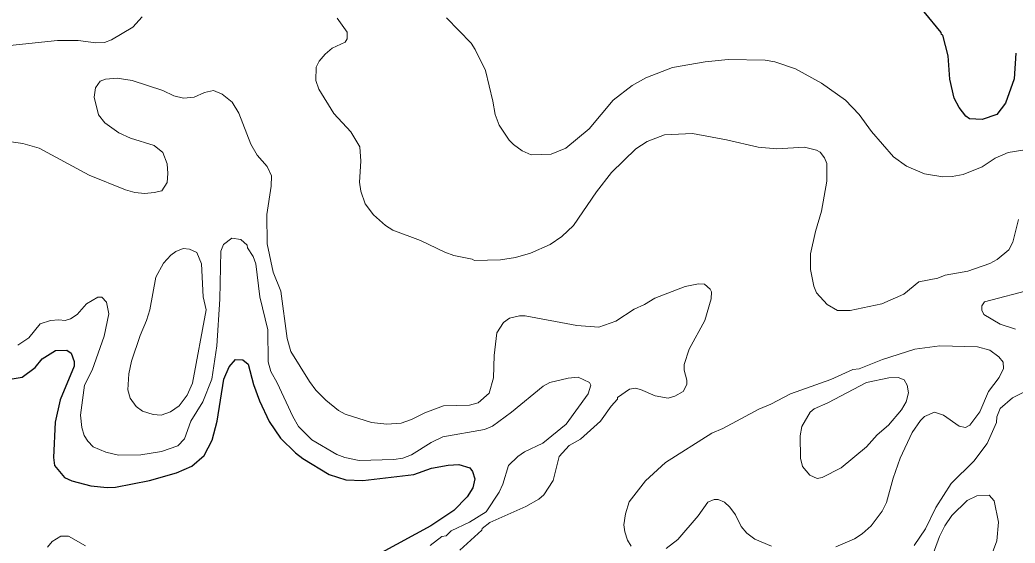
# Model space of a CAD drawing. Extents: x 598.3 to 623.2, y 6902.2 to 6930.1.
# Drawn here: x 602.546 to 604.675, y 6918.158 to 6919.278 of the extents above; entities that cross this region are included whole.
import ezdxf

# ---------------------------------------------------------------- set-up
doc = ezdxf.new("R2010")
doc.units = 0
doc.header["$LTSCALE"] = 0.032
doc.layers.add('1', color=7, linetype='Continuous', lineweight=25)
doc.layers.add('2', color=7, linetype='Continuous', lineweight=13)

msp = doc.modelspace()

# ---------------------------------------------------------------- linework, layer by layer
at = {"layer": '1'}
for points in [[(604.6766, 6919.2064), (604.6733, 6919.1517), (604.6545, 6919.0995), (604.6358, 6919.0755), (604.6048, 6919.0643), (604.5776, 6919.066), (604.5696, 6919.0718), (604.5553, 6919.09), (604.5446, 6919.1099), (604.5352, 6919.1505), (604.5317, 6919.2005), (604.5205, 6919.245), (604.5174, 6919.2464), (604.5169, 6919.2506), (604.4805, 6919.2951), (604.4653, 6919.3063), (604.4174, 6919.3226), (604.3041, 6919.3353), (604.2203, 6919.3371), (604.1066, 6919.3323), (604.0473, 6919.3273)], [(602.5251, 6918.509), (602.5506, 6918.513), (602.5783, 6918.5339), (602.5932, 6918.552), (602.6222, 6918.5705), (602.6458, 6918.5712), (602.6552, 6918.5641), (602.6617, 6918.5463), (602.6617, 6918.5365), (602.6321, 6918.4646), (602.6214, 6918.417), (602.6173, 6918.3415), (602.6199, 6918.3242), (602.641, 6918.2984), (602.6569, 6918.291), (602.6977, 6918.2806), (602.7323, 6918.2767), (602.7505, 6918.2774), (602.823, 6918.2918), (602.8806, 6918.3083), (602.9137, 6918.3229), (602.94, 6918.3452), (602.957, 6918.3786), (602.9679, 6918.419), (602.9823, 6918.5086), (602.9934, 6918.5351), (603.0073, 6918.551), (603.0228, 6918.5501), (603.034, 6918.5412), (603.0454, 6918.4976), (603.0583, 6918.4623), (603.0791, 6918.4183), (603.1031, 6918.3825), (603.1353, 6918.3511), (603.1511, 6918.339), (603.2077, 6918.3048), (603.2427, 6918.2937), (603.2793, 6918.2921), (603.3884, 6918.3049), (603.4262, 6918.318), (603.4618, 6918.3245), (603.4851, 6918.326), (603.5085, 6918.3194), (603.5141, 6918.3114), (603.519, 6918.2953), (603.515, 6918.2761), (603.5027, 6918.2569), (603.4741, 6918.2275), (603.4251, 6918.1948), (603.3189, 6918.1373)]]:
    msp.add_lwpolyline(points, dxfattribs=at)
at = {"layer": '2'}
for points in [[(602.8072, 6919.2841), (602.7874, 6919.262), (602.7417, 6919.2353), (602.7267, 6919.2296), (602.7078, 6919.2286), (602.6702, 6919.2334), (602.626, 6919.2334), (602.5107, 6919.2212)], [(604.2504, 6918.6936), (604.244, 6918.7081), (604.2371, 6918.7432), (604.2371, 6918.7767), (604.2476, 6918.8249), (604.2605, 6918.8682), (604.2718, 6918.9326), (604.2718, 6918.9703), (604.2669, 6918.9825), (604.2578, 6918.9946), (604.2499, 6918.9987), (604.2244, 6919.0051), (604.1653, 6919.002), (604.1251, 6919.0052), (604.0573, 6919.0213), (603.9848, 6919.0343), (603.9246, 6919.0319), (603.8874, 6919.0174), (603.8636, 6919.0015), (603.8116, 6918.9514), (603.7795, 6918.9094), (603.7304, 6918.8377), (603.7051, 6918.8139), (603.6799, 6918.797), (603.6383, 6918.7786), (603.6059, 6918.7689), (603.5739, 6918.764), (603.5182, 6918.7624), (603.5132, 6918.7655), (603.4738, 6918.7734), (603.4546, 6918.7803), (603.4027, 6918.8059), (603.3434, 6918.8278), (603.3278, 6918.8378), (603.302, 6918.8602), (603.2846, 6918.884), (603.2751, 6918.9113), (603.2725, 6918.9302), (603.2754, 6918.9756), (603.273, 6919.0058), (603.2539, 6919.0379), (603.2175, 6919.0776), (603.1852, 6919.1295), (603.1791, 6919.1479), (603.1799, 6919.1767), (603.1857, 6919.1891), (603.1985, 6919.2044), (603.2136, 6919.2171), (603.2413, 6919.2302), (603.2462, 6919.237), (603.2462, 6919.2517), (603.2245, 6919.281)], [(603.4581, 6919.2822), (603.5111, 6919.2275), (603.52, 6919.2146), (603.5418, 6919.1693), (603.5577, 6919.1037), (603.5623, 6919.0755), (603.5711, 6919.0524), (603.5923, 6919.0205), (603.6016, 6919.0108), (603.6205, 6918.9974), (603.6397, 6918.989), (603.6824, 6918.9904), (603.7134, 6919.0033), (603.7635, 6919.0448), (603.815, 6919.1059), (603.8556, 6919.1369), (603.8852, 6919.1539), (603.9416, 6919.1757), (604.0118, 6919.1881), (604.061, 6919.193), (604.1405, 6919.1913), (604.1607, 6919.1882), (604.205, 6919.1726), (604.2611, 6919.1421), (604.312, 6919.1059), (604.3416, 6919.0754), (604.3677, 6919.0385), (604.4149, 6918.9843), (604.4429, 6918.9646), (604.4814, 6918.9482), (604.5202, 6918.9421), (604.5405, 6918.9427), (604.5638, 6918.9468), (604.6043, 6918.9631), (604.6325, 6918.982), (604.6599, 6918.9939), (604.6918, 6918.9987)], [(602.5219, 6919.0172), (602.5522, 6919.0134), (602.5871, 6919.0028), (602.6936, 6918.9455), (602.7717, 6918.9138), (602.7916, 6918.908), (602.8133, 6918.9064), (602.8331, 6918.908), (602.8494, 6918.9121), (602.8608, 6918.9297), (602.8625, 6918.9488), (602.8608, 6918.9693), (602.8516, 6918.9936), (602.8329, 6919.0086), (602.7826, 6919.0243), (602.7576, 6919.0358), (602.7275, 6919.0576), (602.7137, 6919.0748), (602.7047, 6919.1123), (602.7073, 6919.1324), (602.7171, 6919.1468), (602.729, 6919.1508), (602.7535, 6919.1526), (602.7862, 6919.1477), (602.8518, 6919.1264), (602.8749, 6919.1149), (602.8955, 6919.1098), (602.9182, 6919.1122), (602.9405, 6919.1225), (602.9602, 6919.1266), (602.9781, 6919.119), (602.9999, 6919.1018)], [(602.9999, 6919.1018), (603.0144, 6919.0778), (603.0395, 6919.0114), (603.0534, 6918.9885), (603.0746, 6918.9639), (603.0843, 6918.944), (603.0835, 6918.9216), (603.0739, 6918.8609), (603.0746, 6918.7987), (603.0876, 6918.7378), (603.1037, 6918.697), (603.1174, 6918.5955), (603.1254, 6918.5678), (603.1651, 6918.5037), (603.1792, 6918.4853), (603.2002, 6918.464), (603.2276, 6918.4418), (603.2414, 6918.4337), (603.2983, 6918.4158), (603.331, 6918.4126), (603.3612, 6918.4143), (603.3836, 6918.4222), (603.4122, 6918.4369), (603.4518, 6918.4514), (603.5075, 6918.4532), (603.5262, 6918.458), (603.5496, 6918.4787), (603.5587, 6918.5116), (603.5607, 6918.5597), (603.566, 6918.6079), (603.5805, 6918.6304), (603.5929, 6918.6392), (603.6147, 6918.6441), (603.627, 6918.6441), (603.7371, 6918.6239), (603.784, 6918.6199), (603.821, 6918.6328), (603.8601, 6918.6584), (603.8823, 6918.6683), (603.9045, 6918.6818), (603.9689, 6918.7074), (603.9979, 6918.7128), (604.0104, 6918.7121), (604.0225, 6918.7015), (604.0251, 6918.6954), (604.025, 6918.6808), (604.011, 6918.6346), (603.9777, 6918.5732), (603.9667, 6918.54), (603.9667, 6918.5279), (603.9723, 6918.507), (603.9723, 6918.4972), (603.9648, 6918.4822), (603.9468, 6918.4721), (603.9329, 6918.4684), (603.9049, 6918.4734), (603.8734, 6918.4869), (603.8621, 6918.4894), (603.8502, 6918.4871), (603.8246, 6918.4696), (603.824, 6918.4659), (603.8104, 6918.4507), (603.7879, 6918.4186), (603.7448, 6918.3806), (603.7209, 6918.3666), (603.6994, 6918.3433), (603.6867, 6918.2919), (603.6665, 6918.2615), (603.656, 6918.2517), (603.6281, 6918.236), (603.5509, 6918.2023), (603.5347, 6918.1894), (603.5338, 6918.1854), (603.4869, 6918.1432)], [(604.6823, 6918.8508), (604.6701, 6918.802), (604.6612, 6918.7858), (604.6367, 6918.7646), (604.6212, 6918.7561), (604.5741, 6918.7397), (604.5255, 6918.7316), (604.5093, 6918.7251), (604.4692, 6918.7172), (604.4368, 6918.6909), (604.3895, 6918.6701), (604.3218, 6918.6555), (604.2948, 6918.6559), (604.2732, 6918.6689), (604.2504, 6918.6936)], [(603.4233, 6918.1526), (603.4487, 6918.1722), (603.458, 6918.1738), (603.4685, 6918.1846), (603.5074, 6918.2028), (603.5432, 6918.2249), (603.5714, 6918.2672), (603.5789, 6918.2839), (603.5911, 6918.3243), (603.6107, 6918.3432), (603.6256, 6918.353), (603.6645, 6918.372), (603.7146, 6918.4124), (603.7614, 6918.4772), (603.7674, 6918.496), (603.7641, 6918.5017), (603.7399, 6918.5131), (603.7188, 6918.5113), (603.6798, 6918.5018), (603.6655, 6918.4936), (603.5976, 6918.4382), (603.5569, 6918.4084), (603.54, 6918.4011), (603.4505, 6918.3852), (603.4257, 6918.3736), (603.3836, 6918.3469), (603.3647, 6918.3398), (603.3456, 6918.3366), (603.2719, 6918.335), (603.2406, 6918.3411), (603.2241, 6918.3476), (603.1704, 6918.379), (603.142, 6918.4075), (603.1293, 6918.4286), (603.0963, 6918.5011), (603.0826, 6918.5254), (603.0771, 6918.5457), (603.0762, 6918.6142), (603.0589, 6918.6853), (603.0502, 6918.7556), (603.0445, 6918.7715), (603.0327, 6918.7897), (603.0316, 6918.7954), (603.0186, 6918.8076), (602.9994, 6918.8105), (602.981, 6918.7971), (602.9758, 6918.7825), (602.9734, 6918.6801), (602.9669, 6918.58), (602.9564, 6918.5089), (602.9369, 6918.4602), (602.9114, 6918.4189), (602.8979, 6918.3808), (602.8834, 6918.3663), (602.8487, 6918.3541), (602.8042, 6918.3467), (602.7567, 6918.3461), (602.7296, 6918.3528), (602.7027, 6918.3641), (602.6913, 6918.3758), (602.6829, 6918.3886), (602.6784, 6918.4052), (602.6756, 6918.4321), (602.6842, 6918.4959), (602.7005, 6918.5283), (602.7257, 6918.601), (602.7361, 6918.6488), (602.7309, 6918.6733), (602.7209, 6918.6845), (602.7123, 6918.6846), (602.6885, 6918.67), (602.6684, 6918.6475), (602.654, 6918.6378), (602.6423, 6918.6345), (602.6293, 6918.6361), (602.6114, 6918.6344), (602.589, 6918.627), (602.5647, 6918.5974), (602.5411, 6918.5819)], [(604.6755, 6918.6159), (604.6429, 6918.6266), (604.6081, 6918.6472), (604.604, 6918.6568), (604.6038, 6918.6657), (604.6096, 6918.674), (604.713, 6918.7013)], [(603.8538, 6918.1513), (603.846, 6918.1642), (603.8398, 6918.1823), (603.838, 6918.1973), (603.8412, 6918.2208), (603.8493, 6918.2465), (603.8841, 6918.2912), (603.9272, 6918.3302), (604.0264, 6918.3931), (604.0496, 6918.403), (604.1264, 6918.4448), (604.1523, 6918.4553), (604.1944, 6918.4771), (604.2805, 6918.5081), (604.3277, 6918.5292), (604.341, 6918.531), (604.3913, 6918.5506), (604.4601, 6918.5728), (604.514, 6918.5803), (604.5946, 6918.5778), (604.6209, 6918.5711), (604.64, 6918.5569), (604.6496, 6918.5451), (604.6498, 6918.5317), (604.6412, 6918.5127), (604.618, 6918.4821), (604.5996, 6918.4391), (604.5778, 6918.4103), (604.5687, 6918.4054), (604.5555, 6918.4084), (604.5215, 6918.4315), (604.5028, 6918.4385), (604.4812, 6918.4286), (604.4725, 6918.4205), (604.4549, 6918.395), (604.4293, 6918.3398), (604.4144, 6918.2972), (604.3997, 6918.2451), (604.3903, 6918.2261), (604.3669, 6918.1952), (604.3481, 6918.178), (604.3313, 6918.1668), (604.2915, 6918.1498)], [(604.459, 6918.153), (604.4833, 6918.1887), (604.5052, 6918.2343), (604.538, 6918.2853), (604.5865, 6918.3331), (604.6151, 6918.3714), (604.6353, 6918.4161), (604.6362, 6918.428), (604.6427, 6918.4457), (604.6693, 6918.4692), (604.7397, 6918.5041)], [(604.6053, 6918.081), (604.6361, 6918.1626), (604.6394, 6918.2025), (604.63, 6918.2482), (604.6197, 6918.2604), (604.5931, 6918.2588), (604.5721, 6918.2491), (604.5396, 6918.2173), (604.5243, 6918.1947), (604.5129, 6918.172), (604.4919, 6918.1138)], [(604.1539, 6918.1516), (604.118, 6918.1661), (604.1012, 6918.1794), (604.0886, 6918.1937), (604.077, 6918.2187), (604.0646, 6918.2347), (604.0529, 6918.2453), (604.04, 6918.2514), (604.0309, 6918.2515), (604.0178, 6918.2458), (603.9971, 6918.2163), (603.9537, 6918.1657), (603.9284, 6918.1467)], [(602.6859, 6918.1521), (602.6496, 6918.173), (602.633, 6918.173), (602.6147, 6918.1615), (602.6047, 6918.1495)]]:
    msp.add_lwpolyline(points, dxfattribs=at)
for points in [[(602.8367, 6918.7273), (602.853, 6918.7568), (602.8687, 6918.774), (602.8792, 6918.782), (602.8949, 6918.7882), (602.9085, 6918.7867), (602.9241, 6918.7799), (602.9345, 6918.7553), (602.9379, 6918.6852), (602.9443, 6918.6569), (602.9149, 6918.5003), (602.9037, 6918.4747), (602.8862, 6918.4517), (602.868, 6918.4388), (602.848, 6918.4321), (602.8311, 6918.433), (602.8078, 6918.4401), (602.7943, 6918.4502), (602.7818, 6918.4682), (602.7768, 6918.4858), (602.7791, 6918.5203), (602.7842, 6918.5472), (602.803, 6918.6021), (602.8167, 6918.6345), (602.8235, 6918.6574)], [(604.3028, 6918.3189), (604.3568, 6918.364), (604.3797, 6918.3894), (604.404, 6918.4104), (604.4318, 6918.443), (604.4418, 6918.4604), (604.4467, 6918.4798), (604.4442, 6918.496), (604.4375, 6918.5077), (604.4248, 6918.5122), (604.4049, 6918.5114), (604.3569, 6918.5016), (604.2746, 6918.458), (604.2452, 6918.445), (604.2364, 6918.4379), (604.2188, 6918.4077), (604.2152, 6918.3878), (604.2161, 6918.3398), (604.2204, 6918.322), (604.2356, 6918.3032), (604.2512, 6918.2961), (604.2622, 6918.2982)]]:
    msp.add_lwpolyline(points, close=True, dxfattribs=at)

doc.saveas('drawing.dxf')
